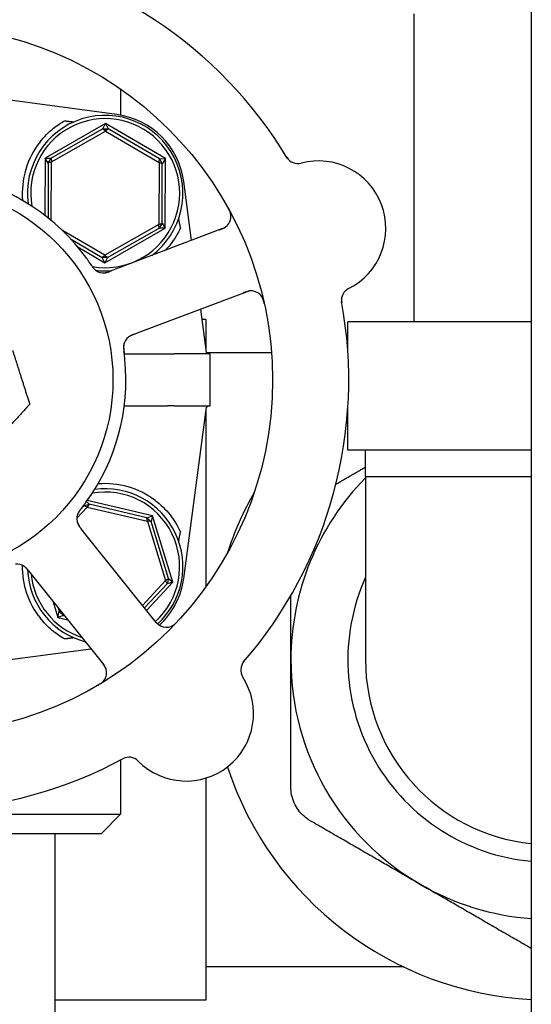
# Model space of a CAD drawing. Header units: inches. Extents: x 5 to 1128, y -85 to 748.
# Tile 663 of 693: x 739.97 to 742.44, y 609.57 to 614.31. Entities that reach past the tile are written whole.
import ezdxf

# ---------------------------------------------------------------- set-up
doc = ezdxf.new("R2010")
doc.units = ezdxf.units.IN
doc.header["$LTSCALE"] = 32
doc.header["$MEASUREMENT"] = 0
doc.layers.add('Visible (ANSI)', color=7, linetype='Continuous', lineweight=30)

msp = doc.modelspace()

# ---------------------------------------------------------------- linework, layer by layer
at = {"layer": 'Visible (ANSI)'}
for p, q in [((742.44063, 615.92016), (742.44063, 607.77228)), ((741.87313, 614.34212), (741.87313, 612.85774)), ((740.44139, 613.85618), (739.58068, 613.97076)), ((740.45847, 613.97991), (740.45847, 613.8535)), ((740.38644, 613.81286), (740.09496, 613.64655)), ((740.37277, 613.78707), (740.38644, 613.81286)), ((740.38644, 613.81286), (740.39984, 613.78694)), ((740.6762, 613.64359), (740.38644, 613.81286)), ((740.37277, 613.78707), (740.12411, 613.6452)), ((740.12612, 613.62835), (740.38625, 613.77678)), ((740.37277, 613.78707), (740.39984, 613.78694)), ((740.38625, 613.77678), (740.37277, 613.78707)), ((740.39984, 613.78694), (740.38625, 613.77678)), ((740.38625, 613.77678), (740.64486, 613.6257)), ((740.64704, 613.64253), (740.39984, 613.78694)), ((740.09496, 613.64655), (740.09355, 613.37058)), ((740.09496, 613.64655), (740.12411, 613.6452)), ((740.11046, 613.62183), (740.09496, 613.64655)), ((740.11046, 613.62183), (740.10911, 613.35839)), ((740.11046, 613.62183), (740.12411, 613.6452)), ((740.12612, 613.62835), (740.11046, 613.62183)), ((740.12411, 613.6452), (740.12612, 613.62835)), ((740.12467, 613.3457), (740.12612, 613.62835)), ((740.64486, 613.6257), (740.64333, 613.32621)), ((740.64486, 613.6257), (740.64704, 613.64253)), ((740.66045, 613.61902), (740.64486, 613.6257)), ((740.64704, 613.64253), (740.6762, 613.64359)), ((740.64704, 613.64253), (740.66045, 613.61902)), ((740.65899, 613.33273), (740.66045, 613.61902)), ((740.6762, 613.64359), (740.66045, 613.61902)), ((740.67449, 613.30801), (740.6762, 613.64359)), ((740.80146, 613.24969), (740.76362, 613.53394)), ((740.64333, 613.32621), (740.3832, 613.17778)), ((740.64333, 613.32621), (740.65899, 613.33273)), ((740.64534, 613.30936), (740.64333, 613.32621)), ((740.65899, 613.33273), (740.64534, 613.30936)), ((740.65899, 613.33273), (740.67449, 613.30801)), ((740.3832, 613.17778), (740.17879, 613.29719)), ((740.38301, 613.1417), (740.67449, 613.30801)), ((740.39668, 613.16748), (740.64534, 613.30936)), ((740.9511, 613.30636), (740.44673, 613.11535)), ((740.67449, 613.30801), (740.64534, 613.30936)), ((740.22005, 613.25499), (740.36961, 613.16762)), ((740.25259, 613.21789), (740.38301, 613.1417)), ((740.36961, 613.16762), (740.3832, 613.17778)), ((740.3832, 613.17778), (740.39668, 613.16748)), ((740.39668, 613.16748), (740.36961, 613.16762)), ((740.38301, 613.1417), (740.36961, 613.16762)), ((740.39668, 613.16748), (740.38301, 613.1417)), ((740.44673, 613.11535), (740.4094, 613.10122)), ((740.56183, 612.81142), (741.0662, 613.00243)), ((740.87343, 612.70906), (740.8455, 612.91885)), ((740.87063, 612.86774), (740.85231, 612.86774)), ((740.87063, 612.86774), (740.87063, 612.73008)), ((742.44063, 612.85774), (741.55563, 612.85774)), ((741.55563, 612.70752), (741.55563, 612.85774)), ((740.52453, 612.79729), (740.56183, 612.81142)), ((740.47685, 612.70256), (740.68527, 612.70256)), ((740.89097, 612.70228), (740.71737, 612.70228)), ((741.18723, 612.70774), (740.87373, 612.70774)), ((740.89097, 612.45228), (740.89097, 612.70228)), ((741.55563, 612.70774), (741.55562, 612.70774)), ((740.47685, 612.452), (740.68527, 612.452)), ((740.71737, 612.45228), (740.89097, 612.45228)), ((740.76362, 611.62062), (740.87343, 612.4455)), ((740.87063, 612.42448), (740.87063, 611.57988)), ((741.55563, 612.23774), (741.55563, 612.44704)), ((742.44063, 612.23774), (741.55563, 612.23774)), ((741.64063, 612.11197), (741.64063, 612.23774)), ((741.64063, 612.11197), (741.64063, 611.22774)), ((740.29444, 611.99046), (740.30725, 611.97747)), ((740.61371, 611.92261), (740.29815, 611.99561)), ((740.24761, 611.9105), (740.29729, 611.96373)), ((740.28136, 611.96957), (740.26706, 611.95424)), ((740.28136, 611.96957), (740.30725, 611.97747)), ((740.28136, 611.96957), (740.28218, 611.9739)), ((740.29729, 611.96373), (740.28136, 611.96957)), ((740.30725, 611.97747), (740.29729, 611.96373)), ((740.29729, 611.96373), (740.58908, 611.89623)), ((740.58617, 611.91294), (740.30725, 611.97747)), ((740.58617, 611.91294), (740.61371, 611.92261)), ((740.58617, 611.91294), (740.60596, 611.89447)), ((740.58908, 611.89623), (740.58617, 611.91294)), ((740.60596, 611.89447), (740.58908, 611.89623)), ((740.58908, 611.89623), (740.67652, 611.60977)), ((740.61371, 611.92261), (740.60596, 611.89447)), ((740.68953, 611.62065), (740.60596, 611.89447)), ((740.71167, 611.60164), (740.61371, 611.92261)), ((740.29374, 611.82864), (740.26876, 611.85976)), ((740.63126, 611.40798), (740.29374, 611.82864)), ((740.01529, 611.65635), (740.04025, 611.62525)), ((740.04025, 611.62525), (740.37776, 611.20459)), ((740.67652, 611.60977), (740.56511, 611.49041)), ((740.67652, 611.60977), (740.68953, 611.62065)), ((740.68343, 611.59428), (740.67652, 611.60977)), ((740.68953, 611.62065), (740.68343, 611.59428)), ((740.68953, 611.62065), (740.71167, 611.60164)), ((740.57499, 611.4781), (740.68343, 611.59428)), ((740.58487, 611.46579), (740.71167, 611.60164)), ((740.71167, 611.60164), (740.68343, 611.59428)), ((740.13143, 611.5116), (740.15574, 611.43195)), ((740.1578, 611.47874), (740.16349, 611.46009)), ((740.15574, 611.43195), (740.16349, 611.46009)), ((740.18328, 611.44162), (740.15574, 611.43195)), ((740.15574, 611.43195), (740.20436, 611.42071)), ((740.16349, 611.46009), (740.17361, 611.45904)), ((740.18328, 611.44162), (740.16349, 611.46009)), ((740.18208, 611.44847), (740.18328, 611.44162)), ((740.18328, 611.44162), (740.18856, 611.4404)), ((739.48472, 611.17103), (740.31591, 611.28168)), ((740.45847, 610.74495), (740.45847, 610.48353)), ((740.87063, 610.65783), (740.87063, 609.58774)), ((738.51097, 610.48353), (740.45847, 610.48353)), ((740.36472, 610.38978), (740.45847, 610.48353)), ((740.36472, 610.38978), (738.60472, 610.38978)), ((740.14222, 610.38978), (740.14222, 608.61478)), ((741.82409, 609.74774), (740.87063, 609.74774)), ((740.87063, 609.58774), (740.14222, 609.58774))]:
    msp.add_line(p, q, dxfattribs=at)
for radius in [1.7075, 0.9375]:
    msp.add_circle((739.48472, 612.57728), radius, dxfattribs=at)
for centre, radius, start, end in [((739.48472, 612.57728), 2.075, 30.99965, 82.48395), ((740.38472, 613.47728), 0.375, 306.768, 187.82604), ((740.3919, 613.48446), 0.375, 7.58266, 82.41734), ((740.38472, 613.47728), 0.35938, 260.11375, 189.97535), ((740.38472, 613.47728), 0.4, 141.81864, 184.99892), ((741.31441, 613.68233), 0.0625, 211.1302, 284.82247), ((741.41355, 613.30773), 0.325, 296.66113, 104.82247), ((739.48472, 612.57728), 1, 35.83299, 77.65061), ((740.92896, 613.36481), 0.0625, 290.7418, 28.60325), ((740.37614, 613.15545), 0.0625, 233.2706, 274.30345), ((740.38472, 613.47728), 0.375, 263.08462, 274.7156), ((741.08833, 612.94398), 0.0625, 12.88035, 110.7418), ((741.58742, 612.96143), 0.0625, 116.66113, 190.3534), ((739.48472, 612.57728), 2.075, 318.99965, 10.48395), ((740.53551, 612.73462), 0.0625, 128.31583, 168.22862), ((740.88118, 612.71009), 0.00781, 187.58266, 270), ((739.48472, 612.57728), 1, 323.83299, 5.65061), ((740.88118, 612.44447), 0.00781, 90, 172.41734), ((742.53063, 611.22774), 1.25, 135.39787, 180), ((740.38472, 611.67728), 0.35938, 312.5485, 99.97535), ((740.38472, 611.67728), 0.375, 312.58331, 97.82604), ((740.38472, 611.67728), 0.4, 52.97261, 94.99892), ((742.53063, 611.22774), 1.64, 150.38272, 161.82426), ((740.31006, 611.90816), 0.0625, 161.2706, 202.30345), ((739.95908, 611.62654), 0.0625, 56.31583, 96.22862), ((740.38472, 611.67728), 0.4, 179.10653, 218.18136), ((740.38472, 611.67728), 0.375, 182.20116, 255.29323), ((740.38472, 611.67728), 0.35938, 185.69755, 251.78605), ((740.3919, 611.6701), 0.375, 312.75403, 352.41734), ((742.53063, 611.22774), 0.975, 155.89808, 264.70362), ((740.68, 611.44709), 0.0625, 218.7418, 316.60325), ((740.32902, 611.16547), 0.0625, 300.88035, 38.7418), ((741.1011, 611.17862), 0.0625, 139.1302, 212.82247), ((742.53063, 611.22774), 1.25, 180, 240), ((742.53063, 611.22774), 0.89, 180, 264.19612), ((740.77546, 610.96858), 0.325, 224.66113, 32.82247), ((740.49984, 610.6962), 0.0625, 44.66113, 118.3534), ((739.48472, 612.57728), 2.075, 246.99965, 298.48395), ((742.53063, 611.22774), 1.64, 198.3541, 266.85414), ((742.53063, 611.22774), 1.25, 240, 265.87113)]:
    msp.add_arc(centre, radius, start, end, dxfattribs=at)
for centre, major_axis, ratio, start_param, end_param in [((740.98268, 610.46745), (-0.57653, 4.33091), 0.0429148, 5.4224411, 5.4369311), ((742.53063, 612.11197), (-0.89, 0), 0.0008727, 6.2803765, 7.7526849), ((742.53063, 612.11197), (0.89, 0), 0.0008727, 3.1444015, 4.6110922), ((740.98268, 614.68711), (-0.57653, -4.33091), 0.0429148, 0.8462542, 0.8607442)]:
    msp.add_ellipse(centre, major_axis=major_axis, ratio=ratio, start_param=start_param, end_param=end_param, dxfattribs=at)
for points, knots in [([(740.0703, 613.72454), (740.08925, 613.74864), (740.11177, 613.77128), (740.15317, 613.8042), (740.17135, 613.81623), (740.18915, 613.82621)], [2.4581256, 2.4581256, 2.4581256, 2.4581256, 2.68988255, 2.68988255, 2.85814401, 2.85814401, 2.85814401, 2.85814401]), ([(740.99135, 613.36862), (740.9913, 613.36918), (740.99123, 613.36989), (740.99094, 613.37237), (740.99062, 613.37433), (740.98968, 613.37828), (740.98921, 613.38003), (740.98787, 613.3842), (740.98694, 613.38676), (740.98497, 613.39151), (740.98396, 613.39375), (740.98174, 613.39834), (740.98051, 613.40072), (740.9785, 613.40443), (740.97773, 613.40583), (740.97694, 613.40726)], [0.10313051, 0.10313051, 0.10313051, 0.10313051, 0.11603194, 0.11603194, 0.14472131, 0.14472131, 0.16305353, 0.16305353, 0.18481803, 0.18481803, 0.20320408, 0.20320408, 0.22373688, 0.22373688, 0.23709216, 0.23709216, 0.23709216, 0.23709216]), ([(740.93568, 613.30052), (740.93626, 613.30074), (740.93684, 613.30096), (740.93875, 613.30169), (740.94007, 613.30219), (740.94638, 613.30465), (740.95115, 613.30668), (740.95848, 613.31032), (740.96145, 613.312), (740.96865, 613.31667), (740.97257, 613.32008), (740.97508, 613.32265), (740.97532, 613.3229), (740.97554, 613.32313)], [0, 0, 0, 0, 0.00480624, 0.00480624, 0.01589597, 0.01589597, 0.05833406, 0.05833406, 0.09384639, 0.09384639, 0.15340885, 0.15340885, 0.16065924, 0.16065924, 0.16065924, 0.16065924]), ([(740.7478, 613.30942), (740.7359, 613.28368), (740.71931, 613.25548), (740.69092, 613.21962), (740.68296, 613.21048), (740.67457, 613.20167)], [0.44734115, 0.44734115, 0.44734115, 0.44734115, 0.70623872, 0.70623872, 0.7975395, 0.7975395, 0.7975395, 0.7975395]), ([(740.31689, 613.13181), (740.31245, 613.13845), (740.30608, 613.14778), (740.30034, 613.15588), (740.29865, 613.15825), (740.29701, 613.16054), (740.29545, 613.1627)], [0.48416631, 0.48416631, 0.48416631, 0.48416631, 0.88318571, 0.88318571, 0.88318571, 1, 1, 1, 1]), ([(740.31236, 613.13854), (740.3142, 613.13583), (740.31601, 613.13314), (740.31941, 613.12823), (740.32099, 613.126), (740.32401, 613.12189), (740.32548, 613.11998), (740.32794, 613.1169), (740.32897, 613.11566), (740.33128, 613.11299), (740.33251, 613.11164), (740.33479, 613.10928), (740.33583, 613.10828), (740.33827, 613.10604), (740.33955, 613.105), (740.34186, 613.10326), (740.34294, 613.10252), (740.34387, 613.10193)], [0, 0, 0, 0, 0.0253292, 0.0253292, 0.04592782, 0.04592782, 0.06431613, 0.06431613, 0.07801539, 0.07801539, 0.09688899, 0.09688899, 0.11755369, 0.11755369, 0.15067695, 0.15067695, 0.17984281, 0.17984281, 0.17984281, 0.17984281]), ([(740.31689, 613.1318), (740.31739, 613.13105), (740.31789, 613.13031), (740.3189, 613.12879), (740.31941, 613.12803), (740.32128, 613.12525), (740.3227, 613.1232), (740.32559, 613.11923), (740.32708, 613.11728), (740.32943, 613.11442), (740.33034, 613.11337), (740.33251, 613.11097), (740.33372, 613.10975), (740.33565, 613.10794), (740.33643, 613.10725), (740.33799, 613.10595), (740.33876, 613.10536), (740.33934, 613.10492), (740.33945, 613.10485), (740.33945, 613.10485)], [0, 0, 0, 0, 0.00712604, 0.00712604, 0.01419238, 0.01419238, 0.03284312, 0.03284312, 0.05207098, 0.05207098, 0.06472354, 0.06472354, 0.08419423, 0.08419423, 0.09866358, 0.09866358, 0.11516786, 0.11516786, 0.12167905, 0.12167905, 0.12167905, 0.12167905]), ([(740.37372, 613.093), (740.37401, 613.09299), (740.37431, 613.09299), (740.37546, 613.09298), (740.37639, 613.09299), (740.37903, 613.09308), (740.38082, 613.09322), (740.38613, 613.09388), (740.3898, 613.09466), (740.39634, 613.09649), (740.39928, 613.09747), (740.40206, 613.09848)], [0.094581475, 0.094581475, 0.094581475, 0.094581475, 0.097636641, 0.097636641, 0.105884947, 0.105884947, 0.120706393, 0.120706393, 0.149460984, 0.149460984, 0.172558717, 0.172558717, 0.172558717, 0.172558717]), ([(740.37985, 613.09306), (740.37985, 613.09306), (740.37985, 613.09306), (740.37988, 613.09306), (740.37995, 613.09307), (740.38028, 613.09309), (740.3806, 613.09311), (740.38206, 613.09323), (740.384, 613.09345), (740.3867, 613.09393), (740.38738, 613.09407), (740.39113, 613.09488), (740.39439, 613.09581), (740.40001, 613.09773), (740.40175, 613.09836), (740.40449, 613.09937), (740.40544, 613.09972), (740.40737, 613.10045), (740.40836, 613.10083), (740.40935, 613.1012)], [0.05598665, 0.05598665, 0.05598665, 0.05598665, 0.05687301, 0.05687301, 0.0600697, 0.0600697, 0.06858049, 0.06858049, 0.09786867, 0.09786867, 0.10758076, 0.10758076, 0.14991049, 0.14991049, 0.16694482, 0.16694482, 0.17567446, 0.17567446, 0.18444701, 0.18444701, 0.18444701, 0.18444701]), ([(741.09616, 613.00598), (741.0955, 613.00606), (741.09467, 613.00613), (741.0913, 613.00635), (741.0888, 613.00637), (741.08193, 613.00577), (741.07765, 613.00509), (741.06952, 613.00309), (741.06573, 613.00196), (741.06015, 613.00005), (741.05848, 612.99946), (741.05483, 612.99812), (741.05282, 612.99736), (741.05085, 612.99661)], [0.11682073, 0.11682073, 0.11682073, 0.11682073, 0.13209763, 0.13209763, 0.17640845, 0.17640845, 0.22121696, 0.22121696, 0.25582457, 0.25582457, 0.27005755, 0.27005755, 0.2865375, 0.2865375, 0.2865375, 0.2865375]), ([(741.15239, 612.94393), (741.15222, 612.94473), (741.15205, 612.94552), (741.1513, 612.94886), (741.15068, 612.9515), (741.14939, 612.95634), (741.14875, 612.95855), (741.14723, 612.96334), (741.1463, 612.96595), (741.14464, 612.97006), (741.1439, 612.97171), (741.14241, 612.97477), (741.14165, 612.97618), (741.14005, 612.97889), (741.1392, 612.98019), (741.13811, 612.98174), (741.13778, 612.98218), (741.13752, 612.98254)], [0, 0, 0, 0, 0.00673636, 0.00673636, 0.02806078, 0.02806078, 0.0453371, 0.0453371, 0.06652159, 0.06652159, 0.08352226, 0.08352226, 0.10158901, 0.10158901, 0.12223493, 0.12223493, 0.13206643, 0.13206643, 0.13206643, 0.13206643]), ([(740.52438, 612.79724), (740.52347, 612.79689), (740.52255, 612.79654), (740.52077, 612.79587), (740.5199, 612.79553), (740.51737, 612.79455), (740.51576, 612.79392), (740.51318, 612.79286), (740.51216, 612.79242), (740.50829, 612.79073), (740.50591, 612.78954), (740.50237, 612.78757), (740.50064, 612.78649), (740.49817, 612.78474), (740.49751, 612.78424), (740.49655, 612.7835), (740.49619, 612.78321), (740.49603, 612.78308), (740.49601, 612.78306), (740.49601, 612.78306)], [0, 0, 0, 0, 0.00805947, 0.00805947, 0.01607833, 0.01607833, 0.0318321, 0.0318321, 0.04288224, 0.04288224, 0.07619177, 0.07619177, 0.108399, 0.108399, 0.1204764, 0.1204764, 0.12953115, 0.12953115, 0.13163231, 0.13163231, 0.13163231, 0.13163231]), ([(740.47595, 612.75355), (740.4758, 612.75304), (740.47565, 612.75251), (740.47527, 612.75102), (740.47503, 612.74999), (740.47472, 612.74826), (740.47464, 612.7478), (740.47435, 612.74596), (740.47416, 612.74436), (740.4739, 612.74089), (740.47382, 612.73914), (740.47378, 612.73584), (740.47379, 612.7344), (740.4739, 612.73031), (740.47406, 612.72743), (740.4745, 612.72204), (740.47475, 612.71952), (740.4754, 612.71378), (740.47581, 612.71055), (740.47633, 612.70657), (740.47643, 612.70579), (740.47653, 612.70502)], [0.13529987, 0.13529987, 0.13529987, 0.13529987, 0.15041628, 0.15041628, 0.17862374, 0.17862374, 0.18801436, 0.18801436, 0.213705, 0.213705, 0.23365386, 0.23365386, 0.24706171, 0.24706171, 0.26969874, 0.26969874, 0.28871803, 0.28871803, 0.31389263, 0.31389263, 0.31994869, 0.31994869, 0.31994869, 0.31994869]), ([(740.51678, 612.79431), (740.5158, 612.79393), (740.51482, 612.79352), (740.511, 612.7919), (740.50811, 612.79055), (740.50283, 612.7877), (740.50037, 612.78617), (740.49675, 612.78357), (740.49542, 612.78253), (740.49369, 612.78104), (740.49318, 612.78059), (740.49261, 612.78006), (740.4925, 612.77997), (740.4924, 612.77987)], [0.016833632, 0.016833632, 0.016833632, 0.016833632, 0.024996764, 0.024996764, 0.048690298, 0.048690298, 0.071674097, 0.071674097, 0.086017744, 0.086017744, 0.092484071, 0.092484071, 0.093980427, 0.093980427, 0.093980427, 0.093980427]), ([(740.4745, 612.74822), (740.4745, 612.74822), (740.47448, 612.74814), (740.4744, 612.74776), (740.47431, 612.7473), (740.47408, 612.74601), (740.47393, 612.74511), (740.47358, 612.74231), (740.4734, 612.74018), (740.47331, 612.73623), (740.47333, 612.73455), (740.47345, 612.73147), (740.47352, 612.73013), (740.47379, 612.72658), (740.47402, 612.72428), (740.47457, 612.71956), (740.47491, 612.71708), (740.47531, 612.71415), (740.47539, 612.71361), (740.47546, 612.71306)], [0.07093315, 0.07093315, 0.07093315, 0.07093315, 0.07636582, 0.07636582, 0.08666451, 0.08666451, 0.09983227, 0.09983227, 0.12422951, 0.12422951, 0.14000403, 0.14000403, 0.15098746, 0.15098746, 0.16837573, 0.16837573, 0.18725581, 0.18725581, 0.19162474, 0.19162474, 0.19162474, 0.19162474]), ([(740.47987, 612.67574), (740.47892, 612.6853), (740.47756, 612.6972), (740.47629, 612.70689), (740.476, 612.7091), (740.47573, 612.71114), (740.47548, 612.71298)], [0, 0, 0, 0, 0.41999651, 0.41999651, 0.41999651, 0.51583384, 0.51583384, 0.51583384, 0.51583384]), ([(740.68527, 612.70256), (740.68536, 612.70256), (740.68545, 612.70256), (740.68581, 612.70256), (740.68608, 612.70256), (740.68675, 612.70256), (740.68716, 612.70256), (740.68874, 612.70255), (740.68991, 612.70254), (740.69376, 612.70251), (740.69627, 612.70248), (740.70038, 612.70242), (740.70166, 612.7024), (740.7029, 612.70238)], [0.065326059, 0.065326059, 0.065326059, 0.065326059, 0.065886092, 0.065886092, 0.067505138, 0.067505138, 0.069967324, 0.069967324, 0.077104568, 0.077104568, 0.093330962, 0.093330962, 0.101340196, 0.101340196, 0.101340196, 0.101340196]), ([(740.7029, 612.45218), (740.69874, 612.45211), (740.6943, 612.45204), (740.68873, 612.45201), (740.68804, 612.45201), (740.68697, 612.452), (740.6866, 612.452), (740.68599, 612.452), (740.68576, 612.452), (740.68544, 612.452), (740.68535, 612.452), (740.68527, 612.452)], [0.027184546, 0.027184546, 0.027184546, 0.027184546, 0.056924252, 0.056924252, 0.061161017, 0.061161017, 0.063446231, 0.063446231, 0.064876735, 0.064876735, 0.065401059, 0.065401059, 0.065401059, 0.065401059]), ([(740.6256, 611.99662), (740.65217, 611.97658), (740.67707, 611.95229), (740.7186, 611.90011), (740.73516, 611.87219), (740.74732, 611.84617), (740.74756, 611.84565), (740.7478, 611.84514)], [2.42631602, 2.42631602, 2.42631602, 2.42631602, 2.67966729, 2.67966729, 2.93613935, 2.93613935, 2.94129083, 2.94129083, 2.94129083, 2.94129083]), ([(740.27427, 611.96359), (740.27226, 611.96101), (740.27026, 611.95845), (740.26664, 611.9537), (740.26501, 611.95151), (740.26204, 611.94736), (740.26067, 611.94538), (740.25851, 611.94209), (740.25764, 611.94072), (740.25581, 611.9377), (740.25491, 611.93611), (740.25337, 611.93322), (740.25274, 611.93192), (740.25137, 611.92891), (740.25077, 611.92737), (740.24983, 611.92463), (740.24946, 611.92338), (740.24919, 611.9223)], [0, 0, 0, 0, 0.0253292, 0.0253292, 0.04592782, 0.04592782, 0.06431613, 0.06431613, 0.07801539, 0.07801539, 0.09688899, 0.09688899, 0.11755369, 0.11755369, 0.15067695, 0.15067695, 0.17984281, 0.17984281, 0.17984281, 0.17984281]), ([(740.26926, 611.9572), (740.2687, 611.95649), (740.26814, 611.95579), (740.26702, 611.95436), (740.26645, 611.95364), (740.26439, 611.951), (740.26287, 611.94901), (740.25999, 611.94505), (740.2586, 611.94302), (740.2566, 611.9399), (740.25588, 611.93872), (740.25427, 611.93591), (740.25349, 611.93438), (740.25236, 611.93199), (740.25195, 611.93103), (740.2512, 611.92915), (740.25087, 611.92823), (740.25063, 611.92754), (740.25059, 611.92742), (740.25059, 611.92742)], [0, 0, 0, 0, 0.00712604, 0.00712604, 0.01419238, 0.01419238, 0.03284312, 0.03284312, 0.05207098, 0.05207098, 0.06472354, 0.06472354, 0.08419423, 0.08419423, 0.09866358, 0.09866358, 0.11516786, 0.11516786, 0.12167905, 0.12167905, 0.12167905, 0.12167905]), ([(740.26926, 611.95721), (740.27421, 611.96348), (740.28112, 611.97242), (740.28704, 611.98038), (740.28878, 611.98272), (740.29045, 611.98498), (740.29202, 611.98714)], [0.48416631, 0.48416631, 0.48416631, 0.48416631, 0.88318571, 0.88318571, 0.88318571, 1, 1, 1, 1]), ([(740.24992, 611.89116), (740.25, 611.89089), (740.25009, 611.8906), (740.25043, 611.8895), (740.25073, 611.88862), (740.25164, 611.88614), (740.25232, 611.88448), (740.25459, 611.87964), (740.25647, 611.87638), (740.26023, 611.87072), (740.26207, 611.86824), (740.26388, 611.8659)], [0.094581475, 0.094581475, 0.094581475, 0.094581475, 0.097636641, 0.097636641, 0.105884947, 0.105884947, 0.120706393, 0.120706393, 0.149460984, 0.149460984, 0.172558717, 0.172558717, 0.172558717, 0.172558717]), ([(740.25187, 611.88535), (740.25187, 611.88535), (740.25187, 611.88535), (740.25188, 611.88532), (740.25191, 611.88525), (740.25203, 611.88495), (740.25215, 611.88466), (740.25272, 611.8833), (740.25353, 611.88152), (740.25482, 611.87911), (740.25516, 611.8785), (740.25708, 611.87518), (740.25897, 611.87237), (740.26254, 611.86762), (740.26368, 611.86616), (740.26548, 611.86386), (740.26611, 611.86307), (740.2674, 611.86146), (740.26807, 611.86063), (740.26872, 611.85981)], [0.05598665, 0.05598665, 0.05598665, 0.05598665, 0.05687301, 0.05687301, 0.0600697, 0.0600697, 0.06858049, 0.06858049, 0.09786867, 0.09786867, 0.10758076, 0.10758076, 0.14991049, 0.14991049, 0.16694482, 0.16694482, 0.17567446, 0.17567446, 0.18444701, 0.18444701, 0.18444701, 0.18444701]), ([(740.01006, 611.66281), (740.00939, 611.66361), (740.0087, 611.66442), (740.00598, 611.66756), (740.0038, 611.66989), (739.99946, 611.67403), (739.99725, 611.67589), (739.99365, 611.67853), (739.99225, 611.67947), (739.9903, 611.68066), (739.98971, 611.68101), (739.98904, 611.68139), (739.98891, 611.68146), (739.98879, 611.68153)], [0.016833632, 0.016833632, 0.016833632, 0.016833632, 0.024996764, 0.024996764, 0.048690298, 0.048690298, 0.071674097, 0.071674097, 0.086017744, 0.086017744, 0.092484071, 0.092484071, 0.093980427, 0.093980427, 0.093980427, 0.093980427]), ([(740.01518, 611.65648), (740.01458, 611.65724), (740.01396, 611.65801), (740.01277, 611.65949), (740.01218, 611.66021), (740.01047, 611.66232), (740.00937, 611.66365), (740.00756, 611.66577), (740.00684, 611.66661), (740.00403, 611.66977), (740.00216, 611.67166), (739.99919, 611.67442), (739.99763, 611.67573), (739.9952, 611.67754), (739.99452, 611.67802), (739.99352, 611.6787), (739.99313, 611.67895), (739.99296, 611.67907), (739.99294, 611.67908), (739.99294, 611.67908)], [0, 0, 0, 0, 0.00805947, 0.00805947, 0.01607833, 0.01607833, 0.0318321, 0.0318321, 0.04288224, 0.04288224, 0.07619177, 0.07619177, 0.108399, 0.108399, 0.1204764, 0.1204764, 0.12953115, 0.12953115, 0.13163231, 0.13163231, 0.13163231, 0.13163231]), ([(740.18915, 611.32835), (740.16924, 611.33951), (740.14843, 611.35352), (740.10737, 611.38771), (740.08731, 611.40839), (740.0703, 611.43002)], [0.49640247, 0.49640247, 0.49640247, 0.49640247, 0.68798762, 0.68798762, 0.89549896, 0.89549896, 0.89549896, 0.89549896]), ([(740.62094, 611.42083), (740.62133, 611.42035), (740.62172, 611.41987), (740.62299, 611.41827), (740.62389, 611.41717), (740.62817, 611.41193), (740.63157, 611.40802), (740.6373, 611.40217), (740.63982, 611.39987), (740.64648, 611.39447), (740.65094, 611.39179), (740.65415, 611.3902), (740.65447, 611.39005), (740.65476, 611.38991)], [0, 0, 0, 0, 0.00480624, 0.00480624, 0.01589597, 0.01589597, 0.05833406, 0.05833406, 0.09384639, 0.09384639, 0.15340885, 0.15340885, 0.16065924, 0.16065924, 0.16065924, 0.16065924]), ([(740.7029, 611.38893), (740.70342, 611.38915), (740.70408, 611.38943), (740.70634, 611.39048), (740.70811, 611.39139), (740.71158, 611.3935), (740.71309, 611.39449), (740.71665, 611.39705), (740.71879, 611.39873), (740.72271, 611.40207), (740.72452, 611.40372), (740.7282, 611.40725), (740.73008, 611.40916), (740.733, 611.41222), (740.73409, 611.41338), (740.7352, 611.41458)], [0.10313051, 0.10313051, 0.10313051, 0.10313051, 0.11603194, 0.11603194, 0.14472131, 0.14472131, 0.16305353, 0.16305353, 0.18481803, 0.18481803, 0.20320408, 0.20320408, 0.22373688, 0.22373688, 0.23709216, 0.23709216, 0.23709216, 0.23709216]), ([(740.39041, 611.17719), (740.39027, 611.17784), (740.39009, 611.17865), (740.38925, 611.18193), (740.3885, 611.1843), (740.38581, 611.19066), (740.38383, 611.19451), (740.37943, 611.20163), (740.37718, 611.20489), (740.37364, 611.20961), (740.37256, 611.21101), (740.37016, 611.21407), (740.36881, 611.21574), (740.36749, 611.21739)], [0.11682073, 0.11682073, 0.11682073, 0.11682073, 0.13209763, 0.13209763, 0.17640845, 0.17640845, 0.22121696, 0.22121696, 0.25582457, 0.25582457, 0.27005755, 0.27005755, 0.2865375, 0.2865375, 0.2865375, 0.2865375]), ([(740.34877, 611.10453), (740.34947, 611.10495), (740.35017, 611.10535), (740.35311, 611.1071), (740.35543, 611.10851), (740.35964, 611.11122), (740.36155, 611.11251), (740.36563, 611.11544), (740.36782, 611.11713), (740.37122, 611.11998), (740.37256, 611.1212), (740.37501, 611.12356), (740.37611, 611.12472), (740.37821, 611.12708), (740.37917, 611.12828), (740.38031, 611.1298), (740.38063, 611.13025), (740.38089, 611.13062)], [0, 0, 0, 0, 0.00673636, 0.00673636, 0.02806078, 0.02806078, 0.0453371, 0.0453371, 0.06652159, 0.06652159, 0.08352226, 0.08352226, 0.10158901, 0.10158901, 0.12223493, 0.12223493, 0.13206643, 0.13206643, 0.13206643, 0.13206643]), ([(741.37438, 610.45193), (741.36947, 610.45476), (741.36468, 610.45783), (741.33765, 610.4769), (741.31883, 610.49791), (741.29268, 610.5432), (741.28389, 610.57001), (741.28089, 610.60295), (741.28063, 610.60864), (741.28063, 610.61431)], [1.877643, 1.877643, 1.877643, 1.877643, 1.91900196, 1.91900196, 2.1182331, 2.1182331, 2.31746423, 2.31746423, 2.35882319, 2.35882319, 2.35882319, 2.35882319])]:
    msp.add_open_spline(points, degree=3, knots=knots, dxfattribs=at)
for points, weights in [([(740.18915, 613.82621), (740.21143, 613.82338), (740.23377, 613.82056)], [0.999970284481, 0.999969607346, 0.999969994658]), ([(739.93737, 612.72128), (739.97596, 612.6), (740.02051, 612.45995)], [1, 1.0379548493, 1]), ([(740.02051, 612.45995), (739.9215, 612.35134), (739.83576, 612.25728)], [1, 1.0379548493, 1]), ([(741.498, 612.07492), (741.57064, 612.11686), (741.64063, 612.15727)], [1.08926244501, 1.07949088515, 1.06558763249]), ([(741.28063, 611.22774), (741.28063, 611.3805), (741.28063, 611.53789)], [1, 1.04041118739, 1.06628977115]), ([(740.23377, 611.334), (740.21143, 611.33117), (740.18915, 611.32835)], [0.999969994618, 0.999969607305, 0.999970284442]), ([(741.28063, 610.61431), (741.28063, 610.93755), (741.28063, 611.22774)], [1.10285189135, 1.0796639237, 1]), ([(741.90563, 610.14521), (741.65432, 610.2903), (741.37438, 610.45193)], [1, 1.0796639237, 1.10285189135]), ([(742.43688, 609.83849), (742.15694, 610.00012), (741.90563, 610.14521)], [1.10285189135, 1.0796639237, 1])]:
    msp.add_rational_spline(points, weights, degree=2, dxfattribs=at)
for points in [[(740.7029, 612.70238), (740.70773, 612.70231), (740.71255, 612.70228), (740.71737, 612.70228)], [(740.71737, 612.45228), (740.71239, 612.45228), (740.70756, 612.45224), (740.7029, 612.45218)], [(742.44063, 609.83638), (742.43937, 609.83707), (742.43812, 609.83778), (742.43688, 609.83849)]]:
    msp.add_open_spline(points, degree=3, dxfattribs=at)

doc.saveas('drawing.dxf')
